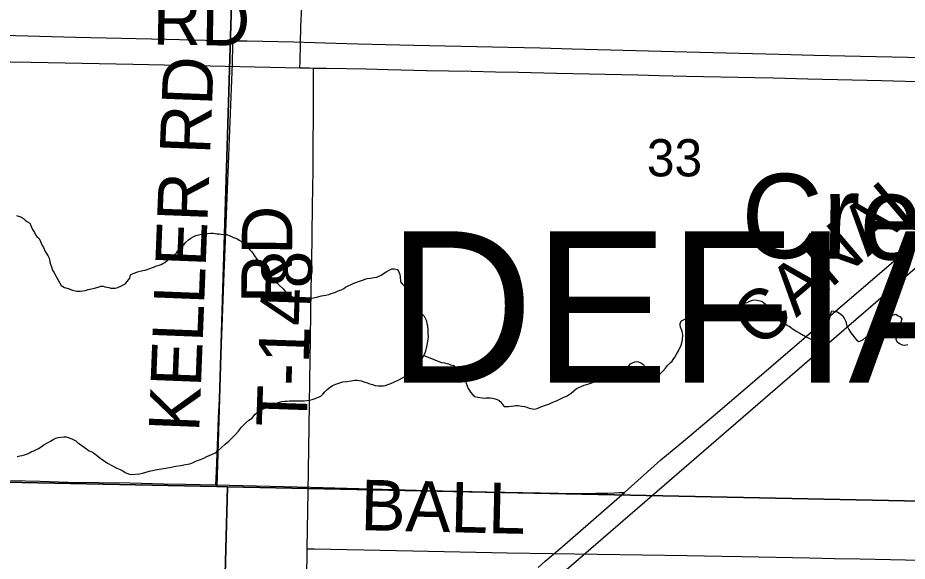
# Model space of a CAD drawing. Extents: x 2.4 to 73.1, y 4.5 to 25.6.
# Drawn here: x 46.962 to 47.462, y 21.542 to 21.848 of the extents above; entities that cross this region are included whole.
import ezdxf

# ---------------------------------------------------------------- set-up
doc = ezdxf.new("R2010")
doc.units = 0
for name, color, linetype in [('GM_X_County_Road', 7, 'Continuous'), ('GM_X_County_Road_Text', 7, 'Continuous'), ('GM_X_Minor_River', 7, 'Continuous'), ('GM_X_Minor_River_Text', 7, 'Continuous'), ('GM_X_Section', 7, 'Continuous'), ('GM_X_Section_Text', 7, 'Continuous'), ('GM_X_Township_Road', 7, 'Continuous'), ('GM_X_Township_Road_Text', 7, 'Continuous'), ('GM_X_Township_Text', 7, 'Continuous')]:
    doc.layers.add(name, color=color, linetype=linetype)

msp = doc.modelspace()

# ---------------------------------------------------------------- linework, layer by layer
at = {"layer": 'GM_X_County_Road'}
for points in [[(47.12046, 21.81944), (47.12056, 21.82312), (47.12109, 21.84269), (47.12151, 21.85356), (47.12172, 21.86071), (47.12198, 21.87002), (47.12271, 21.89425), (47.1237, 21.92624), (47.12438, 21.94674), (47.12504, 21.97315), (47.12634, 22.01197), (47.12686, 22.03217), (47.12756, 22.05608), (47.12769, 22.06012), (47.12787, 22.06633), (47.128, 22.07072)], [(46.62643, 21.82894), (46.64533, 21.8286), (46.70065, 21.82762), (46.74758, 21.8267), (46.76374, 21.82648), (46.78177, 21.82614), (46.79513, 21.82592), (46.80228, 21.8258), (46.81129, 21.82562), (46.85138, 21.82476), (46.87065, 21.82441), (46.91758, 21.82356), (46.93434, 21.82313), (46.96916, 21.82257), (47.02666, 21.82144), (47.07017, 21.82053), (47.10373, 21.8198), (47.12046, 21.81944)], [(47.12046, 21.81944), (47.12611, 21.81932), (47.12819, 21.81928)], [(47.12464, 21.54884), (47.12516, 21.581), (47.12574, 21.61735), (47.12609, 21.64314), (47.12644, 21.66738), (47.1269, 21.69503), (47.1272, 21.70963), (47.12763, 21.74164), (47.12791, 21.76183), (47.12819, 21.80685), (47.12819, 21.81928)], [(47.12819, 21.81928), (47.13543, 21.81926), (47.15781, 21.8188), (47.17023, 21.81848), (47.19168, 21.81795), (47.20411, 21.81772), (47.21685, 21.81743), (47.23053, 21.81717), (47.24358, 21.81688), (47.26502, 21.8164), (47.31071, 21.81543), (47.32282, 21.8151), (47.33806, 21.81474), (47.37659, 21.81402), (47.38715, 21.81375), (47.40642, 21.81319), (47.44807, 21.81219), (47.47448, 21.81153)], [(47.30318, 21.58056), (47.3237, 21.5989), (47.33641, 21.60938), (47.35448, 21.62461), (47.37501, 21.64223), (47.40433, 21.66727), (47.42461, 21.6847), (47.44684, 21.70368), (47.46925, 21.72294), (47.48022, 21.73218), (47.48526, 21.73663), (47.49213, 21.74246), (47.49371, 21.74383)], [(46.95756, 21.58726), (46.97434, 21.58687), (46.98987, 21.58639), (47.02468, 21.58586), (47.04395, 21.58532), (47.05576, 21.58513), (47.07322, 21.58487)], [(47.07322, 21.58487), (47.12661, 21.58341), (47.16047, 21.58252), (47.19248, 21.58168), (47.22573, 21.58083), (47.26606, 21.58014), (47.28058, 21.58003), (47.28703, 21.58007), (47.29378, 21.58016), (47.29746, 21.58029), (47.30035, 21.58041), (47.30318, 21.58056)], [(47.25456, 21.53833), (47.2585, 21.54187), (47.26686, 21.54886), (47.30318, 21.58056)], [(47.12039, 21.2977), (47.12043, 21.30198), (47.12143, 21.35108), (47.12163, 21.36506), (47.12181, 21.37873), (47.12211, 21.39737), (47.12257, 21.4272), (47.12316, 21.45205), (47.12344, 21.46417), (47.12369, 21.48406), (47.12421, 21.51761), (47.12463, 21.54775), (47.12464, 21.54884)]]:
    msp.add_lwpolyline(points, dxfattribs=at)
at = {"layer": 'GM_X_Minor_River'}
for points in [[(47.25808, 21.52633), (48.20114, 22.34109)], [(46.96097, 21.73637), (46.96379, 21.73535), (46.96491, 21.73456), (46.96603, 21.73358), (46.96715, 21.7328), (46.96846, 21.732), (46.96899, 21.73066), (46.96989, 21.72836), (46.97099, 21.72681), (46.97171, 21.72546), (46.97245, 21.72449), (46.97375, 21.72332), (46.97447, 21.72178), (46.97518, 21.71987), (46.97609, 21.71832), (46.97681, 21.71641), (46.97791, 21.71486), (46.97864, 21.71389), (46.97936, 21.71235), (46.97953, 21.7114), (46.97969, 21.71025), (46.98004, 21.70892)], [(47.02477, 21.70105), (47.02509, 21.70301), (47.02663, 21.70373), (47.02778, 21.70408), (47.02912, 21.70462), (47.03199, 21.7053), (47.03333, 21.70565), (47.03447, 21.706), (47.03562, 21.70635), (47.03754, 21.70706), (47.03869, 21.70741), (47.03984, 21.70795), (47.04118, 21.7083), (47.04233, 21.70884), (47.0433, 21.70938), (47.04445, 21.70992), (47.046, 21.71121), (47.04755, 21.71231), (47.04851, 21.71305), (47.04987, 21.71415), (47.05123, 21.71544), (47.05183, 21.71638), (47.0528, 21.7173), (47.05418, 21.71917), (47.05514, 21.7199), (47.05613, 21.72121), (47.05768, 21.72268), (47.05903, 21.7236), (47.06038, 21.72432), (47.06192, 21.72504), (47.06345, 21.72539), (47.06517, 21.72591), (47.06669, 21.72606), (47.06841, 21.72621), (47.07012, 21.72635), (47.07183, 21.72631), (47.07372, 21.72607), (47.07505, 21.72604), (47.07618, 21.72582), (47.0777, 21.72559), (47.07922, 21.72555), (47.08129, 21.72493), (47.08316, 21.72393), (47.08505, 21.72331), (47.08636, 21.72252), (47.08767, 21.72172), (47.08879, 21.72094), (47.09027, 21.71938), (47.09138, 21.71821), (47.0923, 21.71705), (47.09322, 21.71607), (47.09396, 21.71511), (47.09487, 21.71356), (47.09616, 21.71182), (47.09726, 21.71046), (47.09818, 21.7093), (47.0991, 21.70814), (47.09984, 21.70717), (47.10057, 21.70601), (47.10205, 21.70445), (47.1026, 21.70349), (47.10389, 21.70194), (47.10664, 21.69927)], [(46.98004, 21.70892), (46.98057, 21.70738), (46.98129, 21.70566), (46.98202, 21.7045), (46.98318, 21.70196)], [(47.15089, 21.69831), (47.15837, 21.70091), (47.16027, 21.70105), (47.16123, 21.70122), (47.16237, 21.70138), (47.16371, 21.70173), (47.16486, 21.70227), (47.1662, 21.7028), (47.16756, 21.70372), (47.1691, 21.70463), (47.17083, 21.70553), (47.17218, 21.70626), (47.17351, 21.70641), (47.17521, 21.70599), (47.17595, 21.70502), (47.17648, 21.70368), (47.17701, 21.70195), (47.17713, 21.6991), (47.17821, 21.69771)], [(46.98318, 21.70196), (46.98607, 21.69691), (46.98794, 21.6959), (46.99002, 21.69526), (46.99247, 21.69441), (46.99492, 21.69376), (46.99682, 21.6937), (46.99836, 21.69403), (46.9997, 21.69417), (47.00124, 21.69469), (47.00315, 21.69501), (47.00488, 21.69552), (47.00699, 21.69602), (47.00834, 21.69655), (47.00967, 21.6965), (47.01062, 21.69628), (47.01175, 21.69605), (47.01289, 21.69582), (47.01402, 21.69541), (47.01497, 21.69537), (47.0165, 21.69551), (47.01803, 21.69584), (47.01996, 21.69673), (47.02132, 21.69745), (47.02248, 21.69817), (47.02477, 21.70105)], [(47.10664, 21.69927), (47.11112, 21.69501), (47.11204, 21.69403), (47.11351, 21.69246), (47.115, 21.69127), (47.11593, 21.69067), (47.11706, 21.69006), (47.11838, 21.68964), (47.1195, 21.68922), (47.12084, 21.68917), (47.12198, 21.68913), (47.1237, 21.68927), (47.12599, 21.68957), (47.1281, 21.69007), (47.13059, 21.69056), (47.1327, 21.69106), (47.135, 21.69155), (47.13673, 21.69188), (47.13808, 21.6924), (47.13942, 21.69274), (47.14058, 21.69327), (47.14174, 21.6938), (47.1429, 21.69433), (47.14386, 21.69449), (47.14521, 21.69521), (47.14619, 21.69593), (47.15087, 21.69831)], [(47.17827, 21.64502), (47.17962, 21.64574), (47.18059, 21.64627), (47.18139, 21.6472), (47.18238, 21.6485), (47.18376, 21.65016), (47.18534, 21.65182), (47.18692, 21.65348), (47.18849, 21.65514), (47.18968, 21.65643), (47.19028, 21.65755), (47.19089, 21.65868), (47.19132, 21.66018), (47.19175, 21.66169), (47.19218, 21.66339), (47.1929, 21.66793), (47.19277, 21.66984), (47.19266, 21.67231), (47.19252, 21.67403), (47.19219, 21.67537), (47.19185, 21.67691), (47.19132, 21.67807), (47.1906, 21.67942), (47.1895, 21.6806), (47.18859, 21.68196), (47.18712, 21.68372), (47.18584, 21.68529), (47.18474, 21.68666), (47.18401, 21.68763), (47.18347, 21.6886), (47.18293, 21.68957), (47.18258, 21.69053), (47.18204, 21.69169), (47.18151, 21.69285), (47.18098, 21.6942), (47.18044, 21.69517), (47.17934, 21.69654), (47.17821, 21.69771)], [(47.33155, 21.65665), (47.33256, 21.65832), (47.33337, 21.65982), (47.33398, 21.66113), (47.33478, 21.66244), (47.33519, 21.66337), (47.33543, 21.6647), (47.33586, 21.66639), (47.33614, 21.66924), (47.3358, 21.67039), (47.33564, 21.67135), (47.3351, 21.67251), (47.33475, 21.67347), (47.33461, 21.67481), (47.33464, 21.67576), (47.33525, 21.67707), (47.33718, 21.67796), (47.33832, 21.67792), (47.34041, 21.67766), (47.34136, 21.67763), (47.34231, 21.67759), (47.34384, 21.67773), (47.34498, 21.6777), (47.34651, 21.67783), (47.34803, 21.67778), (47.34994, 21.67791), (47.35224, 21.67841), (47.35377, 21.67873), (47.35512, 21.67926), (47.35706, 21.68015), (47.35937, 21.68102), (47.36169, 21.68209), (47.36362, 21.68278), (47.36497, 21.6835), (47.36595, 21.68423), (47.36768, 21.68493), (47.36964, 21.68658), (47.37233, 21.68744), (47.37408, 21.68833), (47.37523, 21.68867), (47.37676, 21.68881), (47.37771, 21.68878), (47.38054, 21.68812), (47.38259, 21.68653), (47.38351, 21.68573), (47.38444, 21.68494), (47.38536, 21.68396), (47.38682, 21.68182), (47.38791, 21.68026), (47.38901, 21.67889), (47.38993, 21.67791), (47.39104, 21.67692), (47.39291, 21.67572), (47.39403, 21.67511), (47.39496, 21.67451), (47.3959, 21.6741), (47.39739, 21.67291), (47.39869, 21.6721), (47.40019, 21.6711), (47.40187, 21.6701), (47.40374, 21.66908), (47.40617, 21.66767), (47.40767, 21.66686), (47.4088, 21.66644), (47.40993, 21.66621), (47.41089, 21.66637), (47.41282, 21.66707), (47.41458, 21.66853), (47.41556, 21.66964), (47.41616, 21.67057), (47.41659, 21.67208), (47.41702, 21.6734), (47.41743, 21.67452), (47.41786, 21.67603), (47.41828, 21.67716), (47.4187, 21.67829), (47.41892, 21.67942), (47.41915, 21.68055), (47.41957, 21.68168), (47.41998, 21.68262), (47.4232, 21.68213), (47.42506, 21.68074), (47.42617, 21.67994), (47.42707, 21.6782), (47.42778, 21.67665), (47.42794, 21.6757), (47.42847, 21.67435), (47.42901, 21.67338), (47.42955, 21.67222), (47.43009, 21.67125), (47.43063, 21.67028), (47.43136, 21.66931), (47.43283, 21.66755), (47.43374, 21.66637), (47.43504, 21.66538), (47.4362, 21.66591), (47.43736, 21.66644), (47.43912, 21.66791), (47.44047, 21.66843), (47.44204, 21.6699), (47.44284, 21.67102)], [(47.44284, 21.67102), (47.44364, 21.67213), (47.44444, 21.67363), (47.44524, 21.67474), (47.44662, 21.67622), (47.44761, 21.67733), (47.44898, 21.67842), (47.45014, 21.67896), (47.45206, 21.67965), (47.45399, 21.68035), (47.45591, 21.68086), (47.45721, 21.67986), (47.45815, 21.67945), (47.45926, 21.67827), (47.45902, 21.67695), (47.45861, 21.67582), (47.45819, 21.67469), (47.45778, 21.67376), (47.45735, 21.67244), (47.45712, 21.67111), (47.45671, 21.66999), (47.45628, 21.66848), (47.45603, 21.66659), (47.45674, 21.66523), (47.45805, 21.66424), (47.45955, 21.66361), (47.46107, 21.66337), (47.46279, 21.6637)], [(47.19028, 21.65755), (47.20025, 21.65361), (47.20196, 21.65336), (47.20328, 21.65313), (47.20423, 21.6529), (47.20535, 21.6523), (47.20705, 21.65186), (47.20873, 21.65066), (47.20984, 21.64967), (47.21038, 21.6487), (47.21111, 21.64773), (47.21221, 21.64636), (47.21312, 21.645), (47.21365, 21.64384), (47.21416, 21.64192), (47.21469, 21.64057), (47.21521, 21.63903), (47.21593, 21.63786), (47.21648, 21.6369), (47.21776, 21.63552), (47.21888, 21.63453), (47.22057, 21.6341), (47.22171, 21.63387), (47.22304, 21.63382), (47.22437, 21.63359), (47.22532, 21.63375), (47.22647, 21.63371), (47.22761, 21.63367), (47.22894, 21.63363), (47.23045, 21.6332), (47.23158, 21.63278), (47.2327, 21.63217), (47.23382, 21.63137), (47.23454, 21.63001), (47.23545, 21.62884), (47.23678, 21.6288), (47.23793, 21.62895), (47.23946, 21.62909), (47.24118, 21.62922), (47.24213, 21.62938), (47.24308, 21.62935), (47.24423, 21.62931), (47.24536, 21.62908), (47.24688, 21.62884), (47.2482, 21.62842), (47.24952, 21.62799), (47.25046, 21.62777), (47.25235, 21.62733), (47.25408, 21.62784), (47.2562, 21.62872), (47.25871, 21.62959), (47.26102, 21.63046), (47.26295, 21.63135), (47.26488, 21.63205), (47.26681, 21.63293), (47.26875, 21.63401), (47.27087, 21.63489), (47.2732, 21.63633), (47.27615, 21.63909), (47.28058, 21.64084), (47.28309, 21.64171), (47.28482, 21.64222), (47.28617, 21.64275), (47.28771, 21.64346), (47.28927, 21.64455), (47.29141, 21.64581), (47.29315, 21.6467), (47.2947, 21.6476), (47.29586, 21.64813), (47.29759, 21.64865), (47.29873, 21.64861), (47.30026, 21.64875), (47.3016, 21.64889), (47.30256, 21.64924), (47.30373, 21.64996), (47.30569, 21.6518), (47.30668, 21.65291), (47.30765, 21.65345), (47.309, 21.65397), (47.31014, 21.65412), (47.31109, 21.65409), (47.31241, 21.65348), (47.3139, 21.65248), (47.31479, 21.65055), (47.31473, 21.64865), (47.3143, 21.64714), (47.31445, 21.6458), (47.31538, 21.6452), (47.31633, 21.64498), (47.31746, 21.64475), (47.31861, 21.64509), (47.32015, 21.64561), (47.3215, 21.64595), (47.32306, 21.64704), (47.32482, 21.64869), (47.32621, 21.65036), (47.32741, 21.65203), (47.32898, 21.6535), (47.32996, 21.65442), (47.33056, 21.65535), (47.33155, 21.65665)], [(47.00028, 21.60512), (47.00177, 21.60393), (47.00364, 21.60311), (47.00477, 21.6025), (47.00607, 21.6015), (47.00774, 21.60012), (47.00979, 21.59872), (47.01221, 21.59692), (47.01502, 21.5955), (47.01745, 21.59428), (47.01933, 21.59345), (47.02083, 21.59264), (47.02214, 21.59184), (47.02345, 21.59122), (47.02458, 21.5908), (47.02552, 21.59058), (47.03011, 21.591), (47.03183, 21.59132), (47.03376, 21.59202), (47.03587, 21.59252), (47.03817, 21.59301), (47.04124, 21.59367), (47.04506, 21.59411), (47.04794, 21.59478), (47.05062, 21.59526), (47.05349, 21.59573), (47.05617, 21.59622), (47.05847, 21.59671), (47.0604, 21.59741), (47.06233, 21.59829), (47.06445, 21.59898), (47.06638, 21.59987), (47.06812, 21.60076), (47.07063, 21.60182), (47.07256, 21.60271), (47.07432, 21.60398), (47.07628, 21.60582), (47.07844, 21.60765), (47.08059, 21.60948), (47.08236, 21.61132), (47.08413, 21.61297), (47.08591, 21.61501), (47.08769, 21.61723), (47.08986, 21.61944), (47.09182, 21.62128), (47.09357, 21.62236), (47.09456, 21.62366), (47.09535, 21.62458), (47.09633, 21.62531), (47.09789, 21.6264), (47.09886, 21.62713), (47.10002, 21.62766), (47.10157, 21.62837), (47.10311, 21.62908), (47.10446, 21.62961), (47.10659, 21.63049), (47.10851, 21.63118), (47.11024, 21.6317), (47.11196, 21.63183), (47.1133, 21.63197), (47.11464, 21.63212), (47.11559, 21.63209), (47.11654, 21.63206), (47.11749, 21.63202), (47.11882, 21.63198), (47.12282, 21.63204), (47.12435, 21.63218), (47.12607, 21.6325), (47.12742, 21.63283), (47.12857, 21.63318), (47.13011, 21.63369), (47.13127, 21.63423), (47.13224, 21.63477), (47.13342, 21.63587), (47.1346, 21.63716), (47.13578, 21.63845), (47.13754, 21.63972), (47.1389, 21.64063), (47.14064, 21.64152), (47.14237, 21.64204), (47.14468, 21.64272), (47.14698, 21.64302), (47.14927, 21.64333), (47.15118, 21.64364), (47.15252, 21.6436), (47.15385, 21.64355), (47.15517, 21.64332), (47.15649, 21.64271), (47.15838, 21.64226), (47.15988, 21.64164), (47.16139, 21.64121), (47.1629, 21.64078), (47.1646, 21.64053), (47.16613, 21.64048), (47.16746, 21.64044), (47.16861, 21.64078), (47.16996, 21.6413), (47.17169, 21.64182), (47.17381, 21.6427), (47.17653, 21.64413), (47.17827, 21.64502)], [(46.96129, 21.60072), (46.96283, 21.60105), (46.96417, 21.60138), (46.96551, 21.60172), (46.96705, 21.60224), (46.96821, 21.60277), (46.96938, 21.60349), (46.97073, 21.60402), (46.97189, 21.60455), (46.97324, 21.60526), (46.9748, 21.60616), (46.97636, 21.60725), (46.9781, 21.60834), (46.98004, 21.60941), (46.98159, 21.61031), (46.98314, 21.61102), (46.98448, 21.61136), (46.98583, 21.61169), (46.98755, 21.61182), (46.98888, 21.61178), (46.99058, 21.61134), (46.99208, 21.61072), (46.9932, 21.61011), (46.99433, 21.60951), (46.99525, 21.60871), (46.99637, 21.60792), (46.99767, 21.60692), (46.99897, 21.60593), (47.00028, 21.60512)]]:
    msp.add_lwpolyline(points, dxfattribs=at)
at = {"layer": 'GM_X_Section'}
for points in [[(46.58561, 22.09721), (47.089, 22.08412), (47.07371, 21.58379), (46.57955, 21.59402), (46.57217, 21.59437)], [(47.089, 22.08412), (47.59206, 22.07349), (47.57885, 21.57331), (47.07977, 21.58366), (47.07371, 21.58379)], [(46.57955, 21.59402), (47.07371, 21.58379), (47.07977, 21.58366), (47.06591, 21.06446), (46.57099, 21.07417)], [(47.07977, 21.58366), (47.57885, 21.57331), (47.56537, 21.05389), (47.06591, 21.06446)]]:
    msp.add_lwpolyline(points, close=True, dxfattribs=at)
at = {"layer": 'GM_X_Township_Road'}
for points in [[(46.57844, 21.84697), (46.58301, 21.84684), (46.5942, 21.84653), (46.62185, 21.84581), (46.65167, 21.84495), (46.66317, 21.84479), (46.68336, 21.84434), (46.70605, 21.84384), (46.71878, 21.84339), (46.72749, 21.84328), (46.73898, 21.84304), (46.76757, 21.84241), (46.83592, 21.8406), (46.88408, 21.83941), (46.92354, 21.83843), (46.93473, 21.83822), (46.94653, 21.8379), (46.99438, 21.83666), (47.04534, 21.83545), (47.0674, 21.83493), (47.07826, 21.83473), (47.0829, 21.83464)], [(47.07322, 21.58487), (47.07338, 21.58837), (47.07358, 21.59244), (47.07429, 21.612), (47.07471, 21.62224), (47.07532, 21.63652), (47.07601, 21.65422), (47.07663, 21.67378), (47.07765, 21.69893), (47.07839, 21.71756), (47.07972, 21.75108), (47.08056, 21.76971), (47.08131, 21.78927), (47.08249, 21.82187), (47.08282, 21.83243), (47.0829, 21.83464)], [(47.0829, 21.83464), (47.08511, 21.83463), (47.09071, 21.8346), (47.11712, 21.83395), (47.13451, 21.83349), (47.15315, 21.83298), (47.18454, 21.83222), (47.23767, 21.831), (47.25569, 21.8306), (47.27371, 21.83014), (47.34548, 21.82814), (47.39022, 21.82706), (47.4098, 21.82655), (47.42719, 21.82618), (47.47132, 21.82515), (47.50767, 21.82437), (47.52321, 21.82402), (47.54092, 21.82367), (47.58587, 21.82283)], [(47.12464, 21.54884), (47.1287, 21.54875), (47.18401, 21.54776), (47.23713, 21.54649), (47.33842, 21.54503), (47.358, 21.54468), (47.36918, 21.54448), (47.4074, 21.54369), (47.42138, 21.54345), (47.43598, 21.54318), (47.46145, 21.54255), (47.49314, 21.54176)]]:
    msp.add_lwpolyline(points, dxfattribs=at)

# ---------------------------------------------------------------- texts
at = {"layer": 'GM_X_County_Road_Text'}
for s, rotation, p in [('RD', 359.0174, (47.03738, 21.83259)), ('CANAL', 40.3875, (47.37901, 21.6608)), ('RD', 89.5067, (47.11586, 21.68678))]:
    msp.add_text(s, height=0.028409, rotation=rotation, dxfattribs=at).set_placement(p)
at = {"layer": 'GM_X_Minor_River_Text'}
msp.add_text('Creek', height=0.047372, rotation=359.1767, dxfattribs=at).set_placement((47.36866, 21.71275))
at = {"layer": 'GM_X_Section_Text'}
msp.add_text('33', height=0.020928, rotation=0, dxfattribs=at).set_placement((47.31581, 21.75834))
at = {"layer": 'GM_X_Township_Road_Text'}
for s, rotation, p in [('KELLER RD', 87.739, (47.06375, 21.61427)), ('T-148', 88.0353, (47.12427, 21.617)), ('BALL', 358.6882, (47.15441, 21.55933))]:
    msp.add_text(s, height=0.028409, rotation=rotation, dxfattribs=at).set_placement(p)
at = {"layer": 'GM_X_Township_Text'}
msp.add_text('DEFIANCE', height=0.085227, rotation=0, dxfattribs=at).set_placement((47.1697, 21.64225))

doc.saveas('drawing.dxf')
